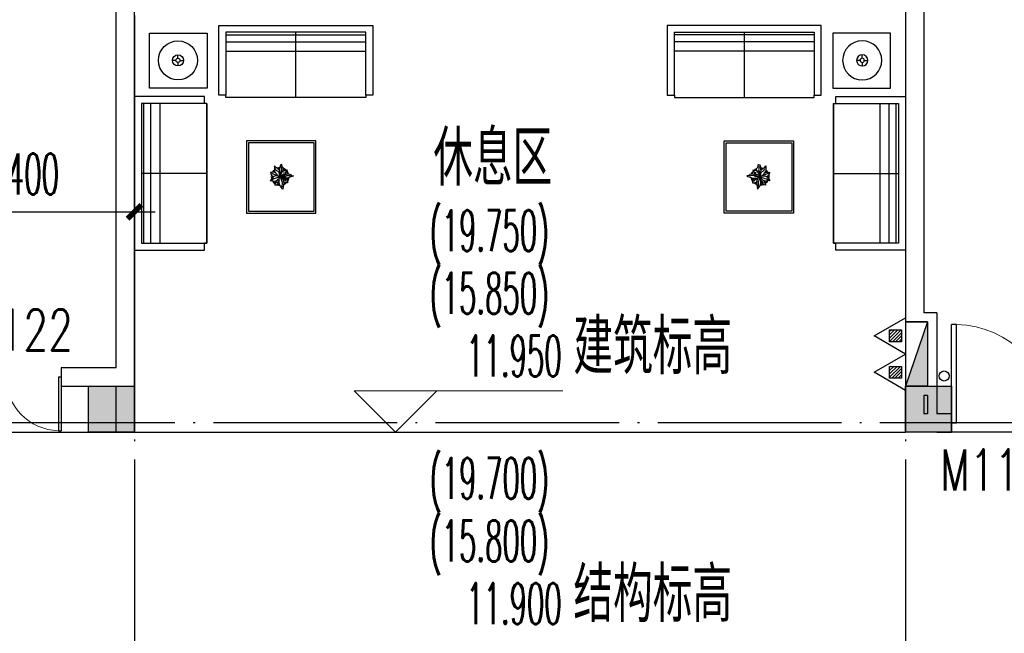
# Model space of a CAD drawing. Extents: x 1779708 to 7299578, y -1121471 to 88434.
# Tile 461 of 656: x 4733866 to 4744592, y -934837 to -928148. Entities that reach past the tile are written whole.
import ezdxf

# ---------------------------------------------------------------- set-up
doc = ezdxf.new("R2010")
doc.units = 0
doc.header["$LTSCALE"] = 1000
doc.header["$MEASUREMENT"] = 0
doc.linetypes.add('DOTE', pattern=[2.42, 2, -0.2, 0.02, -0.2])
doc.layers.get('0').update_dxf_attribs({"linetype": 'CONTINUOUS'})
doc.layers.get('Defpoints').update_dxf_attribs({"linetype": 'CONTINUOUS'})
doc.layers.add('DIM_ELEV', color=3, linetype='CONTINUOUS', lineweight=13)
for name, color, linetype in [('DIM_污水', 3, 'CONTINUOUS'), ('DOTE', 1, 'DOTE'), ('EQUIP_灭火器', 7, 'CONTINUOUS'), ('FUR', 9, 'CONTINUOUS'), ('PUB_DIM', 3, 'CONTINUOUS'), ('PUB_TEXT', 7, 'CONTINUOUS'), ('SPACE', 7, 'CONTINUOUS'), ('WALL', 255, 'CONTINUOUS'), ('WINDOW', 2, 'CONTINUOUS'), ('WINDOW_TEXT', 7, 'CONTINUOUS'), ('修改', 6, 'CONTINUOUS'), ('墙柱', 2, 'CONTINUOUS'), ('室外构件', 4, 'CONTINUOUS'), ('道路', 33, 'CONTINUOUS')]:
    doc.layers.add(name, color=color, linetype=linetype)
doc.styles.add('_TCH_DIM', font='SIMPLEX.shx', dxfattribs={"width": 0.7, "bigfont": 'GBCBIG.shx'})
doc.styles.add('_TCH_DIM_T3', font='SIMPLEX.shx', dxfattribs={"width": 0.494118, "bigfont": 'GBCBIG.shx'})
doc.styles.add('_TCH_SPACE', font='SIMPLEX', dxfattribs={"height": 5, "bigfont": 'GBCBIG'})
doc.styles.add('_TCH_WINDOW', font='SIMPLEX', dxfattribs={"height": 3.5, "bigfont": 'GBCBIG'})
doc.dimstyles.new('_TCH_ARCH&&150', dxfattribs={"dimtxt": 446.25, "dimasz": 150, "dimexe": 375, "dimexo": 450, "dimgap": 189.375, "dimtad": 1, "dimdec": 0, "dimzin": 0, "dimdsep": 46, "dimtxsty": '_TCH_DIM_T3', "dimblk": 'ARCHTICK', "dimcen": 0.09, "dimdle": 225, "dimclrt": 7, "dimazin": 2, "dimtfac": 1, "dimtdec": 0, "dimtix": 1, "dimtmove": 2, "dimatfit": 3, "dimfxl": 250, "dimtolj": 1, "dimtzin": 0, "dimarcsym": 0})

# ---------------------------------------------------------------- blocks, each defined once
blk = doc.blocks.new('A$C159220C3')
at = {"layer": 'DOTE'}
for p, q in [((42800, 149200), (42800, 7200)), ((51200, 149200), (51200, 7200)), ((86800, 137500), (7200, 137500))]:
    blk.add_line(p, q, dxfattribs=at)
blk = doc.blocks.new('A$C606A0922')
at = {"layer": '墙柱'}
h = blk.add_hatch(color=256, dxfattribs=at)
h.paths.add_polyline_path([(24950, 87000), (25450, 87000), (25450, 87500), (24950, 87500)])
h.paths.add_polyline_path([(66900, 125200), (67500, 125200), (67500, 124600), (66900, 124600)])
h.paths.add_polyline_path([(16600, 125200), (17100, 125200), (17100, 124700), (16600, 124700)])
h.paths.add_polyline_path([(27130, 122900), (27130, 122600), (26430, 122600), (26430, 122900)])
h.paths.add_polyline_path([(54500, 138000), (55000, 138000), (55000, 137500), (54500, 137500)])
h.paths.add_polyline_path([(16600, 87000), (17100, 87000), (17100, 87500), (16600, 87500)])
h.paths.add_polyline_path([(42000, 96300), (42500, 96300), (42500, 96800), (42000, 96800)])
h.paths.add_polyline_path([(58500, 105100), (59000, 105100), (59000, 105600), (58500, 105600)])
h.paths.add_polyline_path([(13000, 93250), (13500, 93250), (13500, 93750), (13000, 93750)])
h.paths.add_polyline_path([(66700, 100900), (67200, 100900), (67200, 101400), (66700, 101400)])
h.paths.add_polyline_path([(20700, 118600), (21200, 118600), (21200, 118100), (20700, 118100)])
h.paths.add_polyline_path([(20700, 112000), (21200, 112000), (21200, 111500), (20700, 111500)])
h.paths.add_polyline_path([(13000, 106150), (13500, 106150), (13500, 105650), (13000, 105650)])
h.paths.add_polyline_path([(20700, 99800), (21200, 99800), (21200, 100300), (20700, 100300)])
h.paths.add_polyline_path([(13000, 87000), (13500, 87000), (13500, 87500), (13000, 87500)])
h.paths.add_polyline_path([(74900, 125200), (75600, 125200), (75600, 124600), (74900, 124600)])
h.paths.add_polyline_path([(54900, 113500), (54400, 113500), (54400, 113000), (54900, 113000)])
h.paths.add_polyline_path([(74900, 96300), (75600, 96300), (75600, 96800), (74900, 96800)])
h.paths.add_polyline_path([(500, 93250), (1000, 93250), (1000, 93750), (500, 93750)])
h.paths.add_polyline_path([(500, 106150), (1000, 106150), (1000, 105650), (500, 105650)])
h.paths.add_polyline_path([(8400, 125200), (8900, 125200), (8900, 124700), (8400, 124700)])
h.paths.add_polyline_path([(66900, 113600), (67500, 113600), (67500, 113000), (66900, 113000)])
h.paths.add_polyline_path([(74900, 113000), (75600, 113000), (75600, 113600), (74900, 113600)])
h.paths.add_polyline_path([(58500, 113000), (59100, 113000), (59100, 113600), (58500, 113600)])
h.paths.add_polyline_path([(66700, 105100), (67200, 105100), (67200, 105600), (66700, 105600)])
h.paths.add_polyline_path([(54400, 105100), (54900, 105100), (54900, 105600), (54400, 105600)])
h.paths.add_polyline_path([(50150, 125200), (50650, 125200), (50650, 124700), (50150, 124700)])
h.paths.add_polyline_path([(46200, 87000), (46700, 87000), (46700, 87500), (46200, 87500)])
h.paths.add_polyline_path([(42500, 99800), (42000, 99800), (42000, 100300), (42500, 100300)])
h.paths.add_polyline_path([(42500, 87000), (42000, 87000), (42000, 87500), (42500, 87500)])
h.paths.add_polyline_path([(24900, 99800), (25400, 99800), (25400, 100300), (24900, 100300)])
h.paths.add_polyline_path([(20700, 106150), (21200, 106150), (21200, 105650), (20700, 105650)])
h.paths.add_polyline_path([(13000, 100300), (13500, 100300), (13500, 99800), (13000, 99800)])
h.paths.add_polyline_path([(16600, 112000), (17100, 112000), (17100, 111500), (16600, 111500)])
h.paths.add_polyline_path([(8200, 112000), (8700, 112000), (8700, 111500), (8200, 111500)])
h.paths.add_polyline_path([(500, 112000), (1000, 112000), (1000, 111500), (500, 111500)])
h.paths.add_polyline_path([(16600, 118600), (17100, 118600), (17100, 118100), (16600, 118100)])
h.paths.add_polyline_path([(8400, 118700), (8900, 118700), (8900, 118100), (8400, 118100)])
h.paths.add_polyline_path([(74900, 99500), (75600, 99500), (75600, 100000), (74900, 100000)])
h.paths.add_polyline_path([(75100, 87000), (75600, 87000), (75600, 87500), (75100, 87500)])
h.paths.add_polyline_path([(66900, 96200), (67500, 96200), (67500, 96800), (66900, 96800)])
h.paths.add_polyline_path([(66950, 87000), (67450, 87000), (67450, 87500), (66950, 87500)])
h.paths.add_polyline_path([(58500, 96200), (59100, 96200), (59100, 96800), (58500, 96800)])
h.paths.add_polyline_path([(58550, 87000), (59050, 87000), (59050, 87500), (58550, 87500)])
h.paths.add_polyline_path([(50150, 99800), (50650, 99800), (50650, 100300), (50150, 100300)])
h.paths.add_polyline_path([(50150, 96300), (50650, 96300), (50650, 96800), (50150, 96800)])
h.paths.add_polyline_path([(50150, 87000), (50650, 87000), (50650, 87500), (50150, 87500)])
h.paths.add_polyline_path([(33100, 99800), (33600, 99800), (33600, 100300), (33100, 100300)])
h.paths.add_polyline_path([(33100, 96300), (33600, 96300), (33600, 96800), (33100, 96800)])
h.paths.add_polyline_path([(24900, 96300), (25400, 96300), (25400, 96800), (24900, 96800)])
h.paths.add_polyline_path([(500, 99800), (1000, 99800), (1000, 100300), (500, 100300)])
h.paths.add_polyline_path([(16600, 96300), (17100, 96300), (17100, 96800), (16600, 96800)])
h.paths.add_polyline_path([(33100, 87000), (33600, 87000), (33600, 87500), (33100, 87500)])
h.paths.add_polyline_path([(500, 87000), (1000, 87000), (1000, 87500), (500, 87500)])
h.paths.add_polyline_path([(74900, 128700), (75600, 128700), (75600, 128200), (74900, 128200)])
h.paths.add_polyline_path([(74900, 138000), (75600, 138000), (75600, 137500), (74900, 137500)])
h.paths.add_polyline_path([(66950, 128700), (67450, 128700), (67450, 128200), (66950, 128200)])
h.paths.add_polyline_path([(66950, 138000), (67450, 138000), (67450, 137500), (66950, 137500)])
h.paths.add_polyline_path([(58500, 125200), (59100, 125200), (59100, 124600), (58500, 124600)])
h.paths.add_polyline_path([(58550, 128700), (59050, 128700), (59050, 128200), (58550, 128200)])
h.paths.add_polyline_path([(58550, 138000), (59050, 138000), (59050, 137500), (58550, 137500)])
h.paths.add_polyline_path([(50150, 128700), (50650, 128700), (50650, 128200), (50150, 128200)])
h.paths.add_polyline_path([(50150, 138000), (50650, 138000), (50650, 137500), (50150, 137500)])
h.paths.add_polyline_path([(42000, 125200), (42500, 125200), (42500, 124700), (42000, 124700)])
h.paths.add_polyline_path([(42000, 128700), (42500, 128700), (42500, 128200), (42000, 128200)])
h.paths.add_polyline_path([(33100, 125200), (33600, 125200), (33600, 124700), (33100, 124700)])
h.paths.add_polyline_path([(25060, 125200), (25660, 125200), (25660, 124800), (25060, 124800)])
h.paths.add_polyline_path([(33100, 128700), (33600, 128700), (33600, 128200), (33100, 128200)])
h.paths.add_polyline_path([(24950, 128700), (25450, 128700), (25450, 128200), (24950, 128200)])
h.paths.add_polyline_path([(0, 125500), (700, 125500), (700, 125000), (0, 125000)])
h.paths.add_polyline_path([(0, 128700), (700, 128700), (700, 128200), (0, 128200)])
h.paths.add_polyline_path([(8150, 128700), (8650, 128700), (8650, 128200), (8150, 128200)])
h.paths.add_polyline_path([(16550, 128700), (17050, 128700), (17050, 128200), (16550, 128200)])
h.paths.add_polyline_path([(42000, 138000), (42500, 138000), (42500, 137500), (42000, 137500)])
h.paths.add_polyline_path([(33100, 138000), (33600, 138000), (33600, 137500), (33100, 137500)])
h.paths.add_polyline_path([(24950, 138000), (25450, 138000), (25450, 137500), (24950, 137500)])
h.paths.add_polyline_path([(16550, 138000), (17050, 138000), (17050, 137500), (16550, 137500)])
h.paths.add_polyline_path([(8150, 138000), (8650, 138000), (8650, 137500), (8150, 137500)])
h.paths.add_polyline_path([(0, 138000), (500, 138000), (500, 137500), (0, 137500)])
h.paths.add_polyline_path([(24950, 51000), (25450, 51000), (25450, 50500), (24950, 50500)])
h.paths.add_polyline_path([(66900, 12800), (67500, 12800), (67500, 13400), (66900, 13400)])
h.paths.add_polyline_path([(16600, 12800), (17100, 12800), (17100, 13300), (16600, 13300)])
h.paths.add_polyline_path([(27130, 15100), (27130, 15400), (26430, 15400), (26430, 15100)])
h.paths.add_polyline_path([(54500, 0), (55000, 0), (55000, 500), (54500, 500)])
h.paths.add_polyline_path([(16600, 51000), (17100, 51000), (17100, 50500), (16600, 50500)])
h.paths.add_polyline_path([(42000, 41700), (42500, 41700), (42500, 41200), (42000, 41200)])
h.paths.add_polyline_path([(58500, 32900), (59000, 32900), (59000, 32400), (58500, 32400)])
h.paths.add_polyline_path([(13000, 44750), (13500, 44750), (13500, 44250), (13000, 44250)])
h.paths.add_polyline_path([(66700, 37100), (67200, 37100), (67200, 36600), (66700, 36600)])
h.paths.add_polyline_path([(20700, 19400), (21200, 19400), (21200, 19900), (20700, 19900)])
h.paths.add_polyline_path([(20700, 26000), (21200, 26000), (21200, 26500), (20700, 26500)])
h.paths.add_polyline_path([(13000, 31850), (13500, 31850), (13500, 32350), (13000, 32350)])
h.paths.add_polyline_path([(20700, 38200), (21200, 38200), (21200, 37700), (20700, 37700)])
h.paths.add_polyline_path([(13000, 51000), (13500, 51000), (13500, 50500), (13000, 50500)])
h.paths.add_polyline_path([(74900, 12800), (75600, 12800), (75600, 13400), (74900, 13400)])
h.paths.add_polyline_path([(54900, 24500), (54400, 24500), (54400, 25000), (54900, 25000)])
h.paths.add_polyline_path([(74900, 41700), (75600, 41700), (75600, 41200), (74900, 41200)])
h.paths.add_polyline_path([(500, 44750), (1000, 44750), (1000, 44250), (500, 44250)])
h.paths.add_polyline_path([(500, 31850), (1000, 31850), (1000, 32350), (500, 32350)])
h.paths.add_polyline_path([(8400, 12800), (8900, 12800), (8900, 13300), (8400, 13300)])
h.paths.add_polyline_path([(66900, 24400), (67500, 24400), (67500, 25000), (66900, 25000)])
h.paths.add_polyline_path([(74900, 25000), (75600, 25000), (75600, 24400), (74900, 24400)])
h.paths.add_polyline_path([(58500, 25000), (59100, 25000), (59100, 24400), (58500, 24400)])
h.paths.add_polyline_path([(66700, 32900), (67200, 32900), (67200, 32400), (66700, 32400)])
h.paths.add_polyline_path([(54400, 32900), (54900, 32900), (54900, 32400), (54400, 32400)])
h.paths.add_polyline_path([(50150, 12800), (50650, 12800), (50650, 13300), (50150, 13300)])
h.paths.add_polyline_path([(46200, 51000), (46700, 51000), (46700, 50500), (46200, 50500)])
h.paths.add_polyline_path([(42500, 38200), (42000, 38200), (42000, 37700), (42500, 37700)])
h.paths.add_polyline_path([(42500, 51000), (42000, 51000), (42000, 50500), (42500, 50500)])
h.paths.add_polyline_path([(24900, 38200), (25400, 38200), (25400, 37700), (24900, 37700)])
h.paths.add_polyline_path([(20700, 31850), (21200, 31850), (21200, 32350), (20700, 32350)])
h.paths.add_polyline_path([(13000, 37700), (13500, 37700), (13500, 38200), (13000, 38200)])
h.paths.add_polyline_path([(16600, 26000), (17100, 26000), (17100, 26500), (16600, 26500)])
h.paths.add_polyline_path([(8200, 26000), (8700, 26000), (8700, 26500), (8200, 26500)])
h.paths.add_polyline_path([(500, 26000), (1000, 26000), (1000, 26500), (500, 26500)])
h.paths.add_polyline_path([(16600, 19400), (17100, 19400), (17100, 19900), (16600, 19900)])
h.paths.add_polyline_path([(8400, 19300), (8900, 19300), (8900, 19900), (8400, 19900)])
h.paths.add_polyline_path([(74900, 38500), (75600, 38500), (75600, 38000), (74900, 38000)])
h.paths.add_polyline_path([(75100, 51000), (75600, 51000), (75600, 50500), (75100, 50500)])
h.paths.add_polyline_path([(66900, 41800), (67500, 41800), (67500, 41200), (66900, 41200)])
h.paths.add_polyline_path([(66950, 51000), (67450, 51000), (67450, 50500), (66950, 50500)])
h.paths.add_polyline_path([(58500, 41800), (59100, 41800), (59100, 41200), (58500, 41200)])
h.paths.add_polyline_path([(58550, 51000), (59050, 51000), (59050, 50500), (58550, 50500)])
h.paths.add_polyline_path([(50150, 38200), (50650, 38200), (50650, 37700), (50150, 37700)])
h.paths.add_polyline_path([(50150, 41700), (50650, 41700), (50650, 41200), (50150, 41200)])
h.paths.add_polyline_path([(50150, 51000), (50650, 51000), (50650, 50500), (50150, 50500)])
h.paths.add_polyline_path([(33100, 38200), (33600, 38200), (33600, 37700), (33100, 37700)])
h.paths.add_polyline_path([(33100, 41700), (33600, 41700), (33600, 41200), (33100, 41200)])
h.paths.add_polyline_path([(24900, 41700), (25400, 41700), (25400, 41200), (24900, 41200)])
h.paths.add_polyline_path([(500, 38200), (1000, 38200), (1000, 37700), (500, 37700)])
h.paths.add_polyline_path([(16600, 41700), (17100, 41700), (17100, 41200), (16600, 41200)])
h.paths.add_polyline_path([(33100, 51000), (33600, 51000), (33600, 50500), (33100, 50500)])
h.paths.add_polyline_path([(500, 51000), (1000, 51000), (1000, 50500), (500, 50500)])
h.paths.add_polyline_path([(74900, 9300), (75600, 9300), (75600, 9800), (74900, 9800)])
h.paths.add_polyline_path([(74900, 0), (75600, 0), (75600, 500), (74900, 500)])
h.paths.add_polyline_path([(66950, 9300), (67450, 9300), (67450, 9800), (66950, 9800)])
h.paths.add_polyline_path([(66950, 0), (67450, 0), (67450, 500), (66950, 500)])
h.paths.add_polyline_path([(58500, 12800), (59100, 12800), (59100, 13400), (58500, 13400)])
h.paths.add_polyline_path([(58550, 9300), (59050, 9300), (59050, 9800), (58550, 9800)])
h.paths.add_polyline_path([(58550, 0), (59050, 0), (59050, 500), (58550, 500)])
h.paths.add_polyline_path([(50150, 9300), (50650, 9300), (50650, 9800), (50150, 9800)])
h.paths.add_polyline_path([(50150, 0), (50650, 0), (50650, 500), (50150, 500)])
h.paths.add_polyline_path([(42000, 12800), (42500, 12800), (42500, 13300), (42000, 13300)])
h.paths.add_polyline_path([(42000, 9300), (42500, 9300), (42500, 9800), (42000, 9800)])
h.paths.add_polyline_path([(33100, 12800), (33600, 12800), (33600, 13300), (33100, 13300)])
h.paths.add_polyline_path([(25060, 12800), (25660, 12800), (25660, 13200), (25060, 13200)])
h.paths.add_polyline_path([(33100, 9300), (33600, 9300), (33600, 9800), (33100, 9800)])
h.paths.add_polyline_path([(24950, 9300), (25450, 9300), (25450, 9800), (24950, 9800)])
h.paths.add_polyline_path([(0, 12500), (700, 12500), (700, 13000), (0, 13000)])
h.paths.add_polyline_path([(0, 9300), (700, 9300), (700, 9800), (0, 9800)])
h.paths.add_polyline_path([(8150, 9300), (8650, 9300), (8650, 9800), (8150, 9800)])
h.paths.add_polyline_path([(16550, 9300), (17050, 9300), (17050, 9800), (16550, 9800)])
h.paths.add_polyline_path([(42000, 0), (42500, 0), (42500, 500), (42000, 500)])
h.paths.add_polyline_path([(33100, 0), (33600, 0), (33600, 500), (33100, 500)])
h.paths.add_polyline_path([(24950, 0), (25450, 0), (25450, 500), (24950, 500)])
h.paths.add_polyline_path([(16550, 0), (17050, 0), (17050, 500), (16550, 500)])
h.paths.add_polyline_path([(8150, 0), (8650, 0), (8650, 500), (8150, 500)])
h.paths.add_polyline_path([(0, 0), (500, 0), (500, 500), (0, 500)])
for points in [[(33100, 128700), (33600, 128700), (33600, 128200), (33100, 128200)], [(42000, 128700), (42500, 128700), (42500, 128200), (42000, 128200)]]:
    blk.add_lwpolyline(points, close=True, dxfattribs=at)
blk = doc.blocks.new('$TwtSys$00000545')
h = blk.add_hatch()
h.set_pattern_fill('ANSI31', color=256, scale=200, angle=180, style=0)
h.set_pattern_definition([(225, (199409.273, 63921.482), (17.6776695, -17.6776695), [])])
h.paths.add_polyline_path([(65, 174), (-65, 174), (-65, 44), (65, 44)])
for p, q in [((0, 344), (-198, 0)), ((198, 0), (0, 344)), ((-198, 0), (198, 0))]:
    blk.add_line(p, q)
blk.add_lwpolyline([(65, 174), (-65, 174), (-65, 44), (65, 44)], close=True)
blk = doc.blocks.new('$plan$00002595')
at = {"layer": 'FUR'}
for p, q in [((2519, 1538), (995, 1538)), ((995, 1538), (995, 852)), ((995, 1512), (2519, 1512)), ((1757, 826), (1757, 1538)), ((2519, 852), (2519, 1538)), ((995, 1436), (2519, 1436)), ((473, 1255), (473, 1293)), ((995, 1334), (2519, 1334)), ((450, 1232), (412, 1232)), ((473, 1210), (473, 1171)), ((496, 1232), (534, 1232)), ((76, 762), (76, -762)), ((762, 762), (76, 762)), ((102, -762), (102, 762)), ((178, -762), (178, 762)), ((279, -762), (279, 762)), ((1955, 335), (1240, 335)), ((1240, 335), (1240, -413)), ((1955, -413), (1955, 335)), ((787, 0), (76, 0)), ((1495, 11), (1480, 9)), ((1480, 9), (1486, -6)), ((1491, 4), (1517, -7)), ((1508, 13), (1495, 11)), ((1523, 13), (1508, 13)), ((1535, 69), (1523, 82)), ((1523, 82), (1523, 66)), ((1523, 66), (1524, 28)), ((1541, 3), (1523, 13)), ((1524, 28), (1536, 7)), ((1557, 53), (1535, 69)), ((1540, 40), (1535, 55)), ((1536, 7), (1549, -8)), ((1542, 34), (1540, 40)), ((1550, 27), (1542, 34)), ((1563, 22), (1550, 27)), ((1568, 42), (1557, 53)), ((1575, 9), (1563, 22)), ((1581, 28), (1568, 42)), ((1579, -11), (1575, 9)), ((1580, 43), (1578, 34)), ((1582, 63), (1580, 43)), ((1587, 10), (1581, 28)), ((1585, 81), (1582, 63)), ((1593, 94), (1585, 81)), ((1597, 18), (1587, 2)), ((1591, -21), (1587, 10)), ((1590, -13), (1600, 3)), ((1604, 98), (1593, 94)), ((1596, 74), (1600, 51)), ((1602, 38), (1597, 18)), ((1600, 51), (1602, 38)), ((1600, 3), (1612, 21)), ((1605, 95), (1604, 98)), ((1607, 79), (1605, 95)), ((1610, 69), (1607, 79)), ((1619, 59), (1610, 69)), ((1612, 21), (1633, 30)), ((1615, 22), (1620, 32)), ((1623, 48), (1619, 59)), ((1620, 32), (1623, 48)), ((1630, 5), (1633, 14)), ((1630, -8), (1630, 5)), ((1633, 30), (1650, 33)), ((1646, 6), (1642, -14)), ((1653, 24), (1646, 6)), ((1650, 33), (1666, 36)), ((1666, 36), (1653, 24)), ((1491, -64), (1478, -80)), ((1478, -80), (1501, -79)), ((1486, -6), (1489, -14)), ((1489, -14), (1503, -31)), ((1504, -48), (1491, -64)), ((1516, -61), (1495, -75)), ((1501, -79), (1519, -84)), ((1503, -31), (1513, -34)), ((1514, -35), (1504, -48)), ((1527, -30), (1514, -35)), ((1532, -57), (1516, -61)), ((1517, -7), (1528, -11)), ((1519, -84), (1539, -81)), ((1544, -26), (1527, -30)), ((1528, -11), (1558, -26)), ((1531, -105), (1528, -129)), ((1540, -87), (1531, -105)), ((1551, -48), (1532, -57)), ((1539, -81), (1557, -75)), ((1548, -79), (1540, -87)), ((1563, -27), (1544, -26)), ((1558, -98), (1544, -105)), ((1549, -8), (1559, -24)), ((1566, -44), (1551, -48)), ((1557, -75), (1565, -64)), ((1566, -88), (1558, -98)), ((1559, -24), (1580, -35)), ((1562, -110), (1576, -97)), ((1565, -64), (1576, -55)), ((1581, -33), (1566, -44)), ((1574, -75), (1566, -88)), ((1576, -70), (1579, -50)), ((1576, -55), (1578, -51)), ((1576, -96), (1576, -70)), ((1580, -116), (1576, -96)), ((1587, -32), (1579, -11)), ((1579, -50), (1585, -30)), ((1580, -35), (1587, -32)), ((1585, -30), (1605, -48)), ((1585, -32), (1596, -66)), ((1587, -34), (1591, -21)), ((1589, -32), (1598, -21)), ((1589, -35), (1589, -32)), ((1605, -33), (1589, -35)), ((1591, -35), (1618, -36)), ((1596, -66), (1607, -95)), ((1598, -21), (1612, -13)), ((1619, -50), (1602, -46)), ((1616, -27), (1605, -33)), ((1605, -48), (1622, -77)), ((1607, -95), (1608, -113)), ((1630, -64), (1611, -59)), ((1612, -13), (1625, -15)), ((1631, -27), (1616, -27)), ((1618, -36), (1640, -35)), ((1634, -51), (1619, -50)), ((1622, -77), (1625, -115)), ((1637, -100), (1623, -92)), ((1625, -15), (1630, -8)), ((1642, -71), (1630, -64)), ((1642, -14), (1631, -27)), ((1669, -51), (1634, -51)), ((1650, -101), (1637, -100)), ((1640, -13), (1656, -9)), ((1640, -35), (1650, -26)), ((1640, -52), (1653, -60)), ((1649, -82), (1642, -71)), ((1654, -88), (1649, -82)), ((1650, -26), (1659, -24)), ((1668, -101), (1650, -101)), ((1653, -60), (1666, -76)), ((1656, -9), (1679, -6)), ((1659, -24), (1684, -22)), ((1666, -76), (1667, -90)), ((1667, -90), (1668, -101)), ((1693, -42), (1669, -51)), ((1679, -6), (1698, -12)), ((1684, -22), (1699, -29)), ((1718, -34), (1693, -42)), ((1698, -12), (1707, -24)), ((1707, -24), (1719, -27)), ((1730, -28), (1718, -34)), ((1719, -27), (1730, -28)), ((1528, -129), (1537, -126)), ((1537, -126), (1552, -123)), ((1552, -123), (1562, -110)), ((1589, -139), (1580, -116)), ((1600, -152), (1589, -139)), ((1615, -171), (1600, -152)), ((1608, -113), (1605, -135)), ((1605, -135), (1608, -145)), ((1619, -144), (1615, -171)), ((1625, -115), (1619, -144)), ((1240, -413), (1955, -413)), ((76, -762), (762, -762))]:
    blk.add_line(p, q, dxfattribs=at)
for points in [[(2519, 852), (2519, 826), (995, 826), (995, 852), (919, 852), (919, 1614), (2596, 1614), (2596, 852)], [(792, 930), (164, 930), (164, 1530), (792, 1530)], [(787, 762), (762, 762), (762, 838), (0, 838), (0, -838), (762, -838), (762, -762), (787, -762)], [(787, 762), (787, 762), (787, -762), (762, -762), (787, -762)], [(1975, -433), (1975, 355), (1220, 355), (1220, -433)]]:
    blk.add_lwpolyline(points, close=True, dxfattribs=at)
for radius in [213, 61, 22.9]:
    blk.add_circle((473, 1232), radius, dxfattribs=at)
for radius, start, end in [(96, 130.6606, 151.3393), (88, 135.0835, 147.5023), (96, 92.503, 110.4563), (88, 93.2699, 107.4002), (96, 44.8021, 69.1804), (88, 48.4756, 65.3347), (88, 17.9864, 40.5771), (96, 17.123, 40.9816), (96, 169.7038, 196.1281), (88, 174.1886, 192.4028), (96, 208.3455, 234.4541), (88, 213.3868, 232.0756), (96, 292.9768, 315.8473), (88, 296.2761, 311.1349), (88, 332.6899, 349.5345), (96, 326.9563, 352.295), (96, 248.5862, 269.7442), (88, 250.6559, 267.5058)]:
    blk.add_arc((1586, -34), radius, start, end, dxfattribs=at)
blk = doc.blocks.new('$DorLib2D$00000001')
for p, q in [((0.45, 0.975), (0.5, 0.975)), ((0.45, 0), (0.45, 0.975)), ((0.5, 0), (0.5, 0.975)), ((0.5, 0), (0.45, 0))]:
    blk.add_line(p, q)
at = {"lineweight": 13}
blk.add_arc((0.475, 0), 0.975, 91.46928, 180, dxfattribs=at)
blk = doc.blocks.new('$DorLib2D$00000002')
for p, q in [((-0.5, 0), (-0.5, 0.4875)), ((-0.475, 0.4875), (-0.5, 0.4875)), ((-0.475, 0), (-0.475, 0.4875)), ((0.475, 0), (0.475, 0.4875)), ((0.475, 0.4875), (0.5, 0.4875)), ((0.5, 0), (0.5, 0.4875)), ((-0.5, 0), (-0.475, 0)), ((0.5, 0), (0.475, 0))]:
    blk.add_line(p, q)
at = {"lineweight": 13}
for centre, start, end in [((-0.4875, 0), 0, 88.53072), ((0.4875, 0), 91.46928, 180)]:
    blk.add_arc(centre, 0.4875, start, end, dxfattribs=at)
blk = doc.blocks.new('_ArchTick')
at = {"color": 0, "linetype": 'ByBlock', "const_width": 0.4}
blk.add_lwpolyline([(-0.5, -0.5), (0.5, 0.5)], dxfattribs=at)
blk = doc.blocks.new('*D6562')
at = {"layer": 'Defpoints', "color": 0, "transparency": 16777216}
for p in [(4735117, -930243), (4732717, -931943), (4735117, -931943)]:
    blk.add_point(p, dxfattribs=at)
at = {"layer": 'PUB_DIM', "color": 0, "lineweight": -2, "transparency": 16777216}
for p, q in [((4732717, -931493), (4732717, -929868)), ((4735117, -931493), (4735117, -929868)), ((4732492, -930243), (4735342, -930243))]:
    blk.add_line(p, q, dxfattribs=at)
at = {"layer": 'PUB_DIM', "color": 0, "lineweight": -2, "transparency": 16777216, "xscale": 150, "yscale": 150, "zscale": 150, "rotation": 180}
blk.add_blockref('_ArchTick', (4732717, -930243), dxfattribs=at)
at = {"layer": 'PUB_DIM', "color": 0, "lineweight": -2, "transparency": 16777216, "xscale": 150, "yscale": 150, "zscale": 150}
blk.add_blockref('_ArchTick', (4735117, -930243), dxfattribs=at)
at = {"layer": 'PUB_DIM', "color": 7, "transparency": 16777216, "insert": (4733917, -929831), "char_height": 446.2, "attachment_point": 5, "style": '_TCH_DIM_T3'}
blk.add_mtext('\\A1;2400', dxfattribs=at)

msp = doc.modelspace()

# ---------------------------------------------------------------- linework, layer by layer
at = {"color": 1}
for p, q in [((4743517.1, -931443.3), (4743517.1, -932143.3)), ((4743517.1, -931443.3), (4743757.1, -931443.3)), ((4743757.1, -931443.3), (4743517.1, -932143.3)), ((4743757.1, -931443.3), (4743757.1, -932143.3)), ((4743757.1, -932143.3), (4743517.1, -932143.3))]:
    msp.add_line(p, q, dxfattribs=at)
msp.add_solid([(4743757.1, -932143.3), (4743517.1, -932143.3), (4743757.1, -931443.3)], dxfattribs=at)
at = {"layer": 'DIM_ELEV'}
for p, q in [((4737960.2, -932643.3), (4737510.2, -932193.3)), ((4737510.2, -932193.3), (4739783.3, -932193.3)), ((4737960.2, -932643.3), (4738410.2, -932193.3))]:
    msp.add_line(p, q, dxfattribs=at)
at = {"layer": 'DIM_污水', "color": 1}
msp.add_circle((4743936.4, -932031.9), 55, dxfattribs=at)
at = {"layer": 'WALL'}
for p, q in [((4734917.1, -931943.3), (4734917.1, -923043.3)), ((4735117.1, -932043.3), (4735117.1, -923043.3)), ((4743517.1, -923043.3), (4743517.1, -931443.3)), ((4743717.1, -923043.3), (4743717.1, -931342.3)), ((4743857.1, -931342.3), (4743717.1, -931342.3)), ((4743857.1, -931342.3), (4743857.1, -932144.3)), ((4743757.1, -931443.3), (4743517.1, -931443.3)), ((4743757.1, -931443.3), (4743757.1, -932143.3)), ((4734917.1, -931943.3), (4734317.1, -931943.3)), ((4734317.1, -931943.3), (4734317.1, -932143.3)), ((4735117.1, -932643.3), (4735117.1, -932043.3)), ((4734317.1, -932143.3), (4734917.1, -932143.3)), ((4734917.1, -932643.3), (4734917.1, -932143.3)), ((4743757.1, -932143.3), (4743517.1, -932143.3)), ((4743517.1, -932143.3), (4743517.1, -932643.3)), ((4743857.1, -932144.3), (4743857.1, -932443.3)), ((4743757.1, -932244.3), (4743717.1, -932244.3)), ((4743717.1, -932244.3), (4743717.1, -932443.3)), ((4743757.1, -932244.3), (4743757.1, -932443.3)), ((4743757.1, -932443.3), (4743717.1, -932443.3)), ((4744017.1, -932443.3), (4743857.1, -932443.3)), ((4744017.1, -932643.3), (4744017.1, -932443.3)), ((4734917.1, -932643.3), (4735117.1, -932643.3)), ((4743857.1, -932643.3), (4743517.1, -932643.3)), ((4743857.1, -932643.3), (4744017.1, -932643.3))]:
    msp.add_line(p, q, dxfattribs=at)
at = {"layer": 'WINDOW'}
msp.add_line((4745117.1, -932643.3), (4744017.1, -932643.3), dxfattribs=at)
at = {"layer": '室外构件'}
msp.add_line((4718617.1, -932643.3), (4743517.1, -932643.3), dxfattribs=at)

# ---------------------------------------------------------------- block references
at = {"layer": 'EQUIP_灭火器', "color": 6, "yscale": -1, "rotation": 270}
for p in [(4743517.1, -931594.9), (4743517.1, -931991.7)]:
    msp.add_blockref('$TwtSys$00000545', p, dxfattribs=at)
at = {"layer": 'WINDOW'}
ref = msp.add_blockref('$DorLib2D$00000002', (4733717.1, -932043.3), dxfattribs=dict(at, xscale=1200, yscale=-1200, zscale=1200, rotation=359.9999999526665))
ref.add_attrib('A', 'M1122', (4733042.1, -931753.9), dxfattribs={"layer": 'WINDOW_TEXT', "height": 446.25, "style": '_TCH_WINDOW', "width": 0.705882})
ref = msp.add_blockref('$DorLib2D$00000001', (4744567.1, -932543.3), dxfattribs=dict(at, xscale=1100, yscale=-1100, zscale=1100, rotation=180))
ref.add_attrib('A', 'M1122', (4743892.1, -933278.9), dxfattribs={"layer": 'WINDOW_TEXT', "height": 446.25, "style": '_TCH_WINDOW', "width": 0.705882})
at = {"layer": '修改'}
for name, p in [('A$C159220C3', (4692317.1, -1070043.3)), ('A$C606A0922', (4701517.1, -1060843.3))]:
    msp.add_blockref(name, p, dxfattribs=at)
at = {"layer": '道路'}
msp.add_blockref('$plan$00002595', (4735117.1, -929823.6), dxfattribs=at)
at = {"layer": '道路', "yscale": -1, "rotation": 180}
msp.add_blockref('$plan$00002595', (4743517.1, -929823.6), dxfattribs=at)

# ---------------------------------------------------------------- texts
at = {"layer": 'PUB_TEXT', "color": 7, "style": '_TCH_DIM', "width": 0.494118}
for s, p in [('(19.750)', (4738331.3, -930670.8)), ('(15.850)', (4738331.3, -931353.3)), ('11.950', (4738730.3, -932035.8)), ('(19.700)', (4738331.3, -933370.8)), ('(15.800)', (4738331.3, -934053.3)), ('11.900', (4738730.3, -934735.8))]:
    msp.add_text(s, height=446.25, dxfattribs=at).set_placement(p)
at = {"layer": 'SPACE', "style": '_TCH_SPACE'}
for s, p in [('休息区', (4738372.1, -929957.1)), ('建筑标高', (4739898.1, -932014.5)), ('结构标高', (4739898.1, -934714.5))]:
    msp.add_text(s, height=600, dxfattribs=at).set_placement(p)

# ---------------------------------------------------------------- dimensions: what is measured, and where the dimension line sits
at = {"layer": 'PUB_DIM'}
dim = msp.add_aligned_dim(p1=(4732717.1, -931943.3), p2=(4735117.1, -931943.3), distance=1700, dimstyle='_TCH_ARCH&&150', dxfattribs=at)
dim.commit()
dim.dimension.update_dxf_attribs({"geometry": '*D6562', "text_midpoint": (4733917.1, -929830.8)})

doc.saveas('drawing.dxf')
